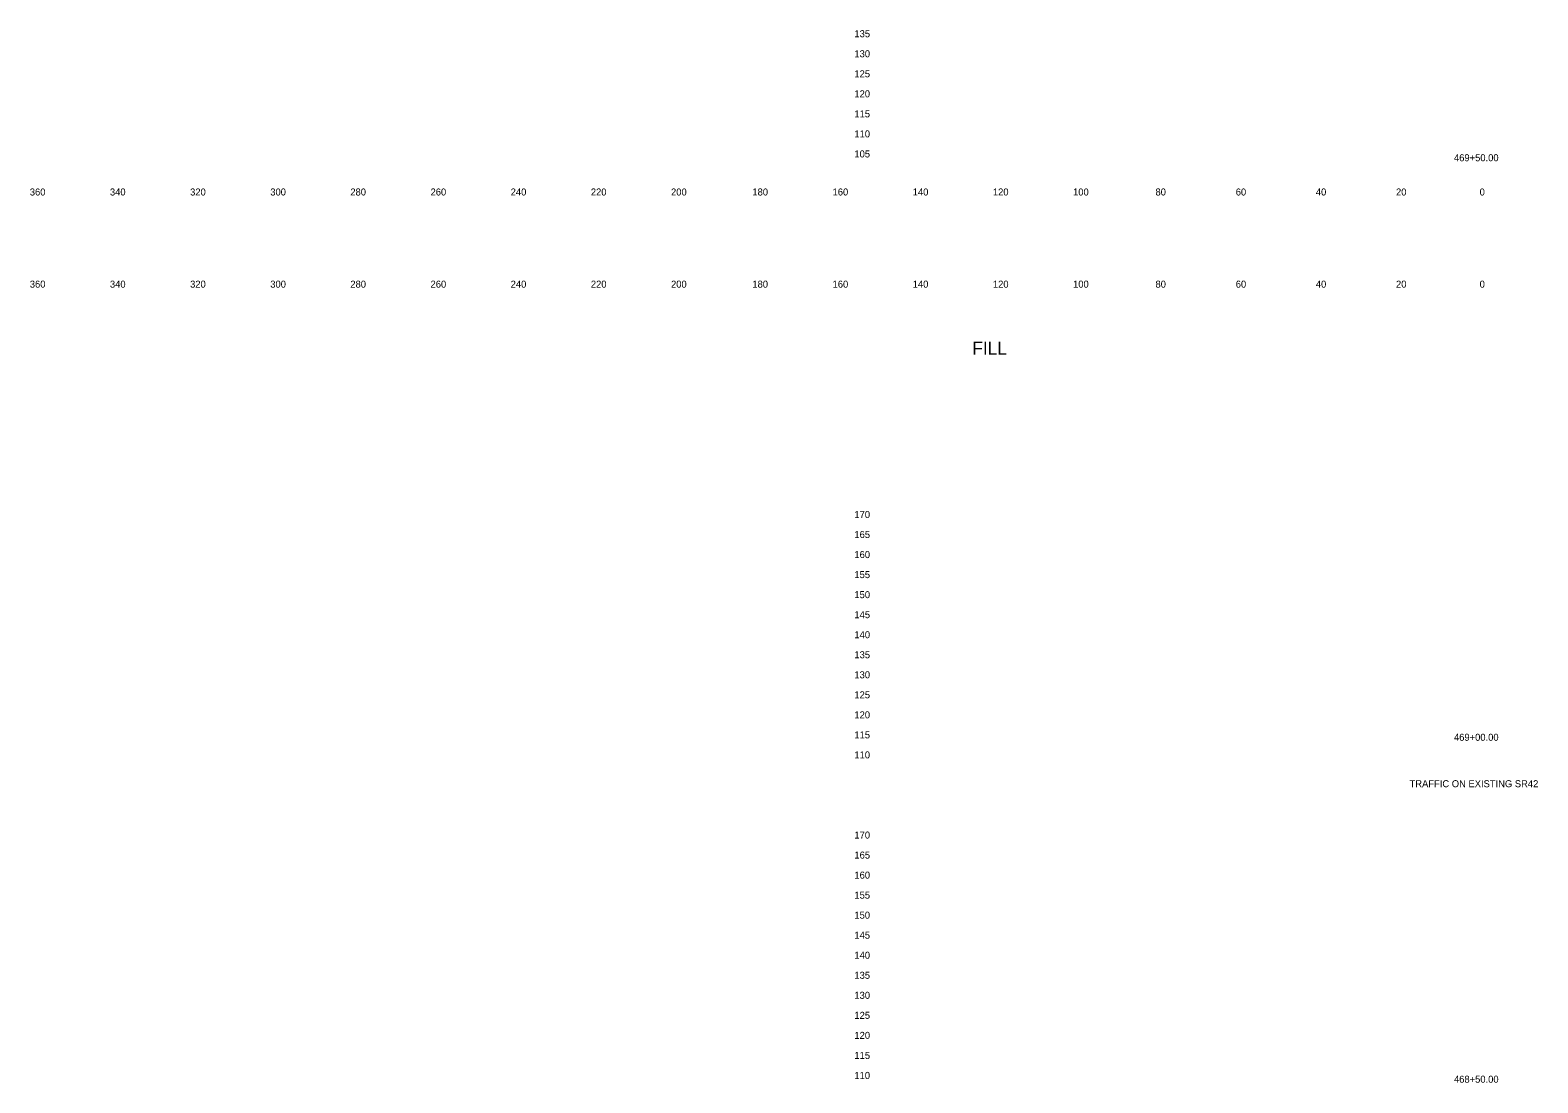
# Model space of a CAD drawing. Extents: x 21281 to 22024, y 6472 to 15198.
# Drawn here: x 21280.5 to 21656.6, y 9473.9 to 9736.6 of the extents above; entities that cross this region are included whole.
import ezdxf

# ---------------------------------------------------------------- set-up
doc = ezdxf.new("R2010")
doc.units = 0
for name, color, linetype in [('XS_SHEET_LABELS_ELEVATION', 7, 'Continuous'), ('XS_SHEET_LABELS_OFFSET', 7, 'Continuous'), ('XS_SHEET_LABELS_STATION', 7, 'Continuous')]:
    doc.layers.add(name, color=color, linetype=linetype)

msp = doc.modelspace()

# ---------------------------------------------------------------- texts
at = {"layer": 'XS_SHEET_LABELS_ELEVATION'}
for s, p in [('  135  ', (21484.84, 9734.84)), ('  130  ', (21484.84, 9729.84)), ('  125  ', (21484.84, 9724.84)), ('  120  ', (21484.84, 9719.84)), ('  115  ', (21484.84, 9714.84)), ('  110  ', (21484.84, 9709.84)), ('  105  ', (21484.84, 9704.84)), ('  170  ', (21484.84, 9614.84)), ('  165  ', (21484.84, 9609.84)), ('  160  ', (21484.84, 9604.84)), ('  155  ', (21484.84, 9599.84)), ('  150  ', (21484.84, 9594.84)), ('  145  ', (21484.84, 9589.84)), ('  140  ', (21484.84, 9584.84)), ('  135  ', (21484.84, 9579.84)), ('  130  ', (21484.84, 9574.84)), ('  125  ', (21484.84, 9569.84)), ('  120  ', (21484.84, 9564.84)), ('  115  ', (21484.84, 9559.84)), ('  110  ', (21484.84, 9554.84)), ('  170  ', (21484.84, 9534.84)), ('  165  ', (21484.84, 9529.84)), ('  160  ', (21484.84, 9524.84)), ('  155  ', (21484.84, 9519.84)), ('  150  ', (21484.84, 9514.84)), ('  145  ', (21484.84, 9509.84)), ('  140  ', (21484.84, 9504.84)), ('  135  ', (21484.84, 9499.84)), ('  130  ', (21484.84, 9494.84)), ('  125  ', (21484.84, 9489.84)), ('  120  ', (21484.84, 9484.84)), ('  115  ', (21484.84, 9479.84)), ('  110  ', (21484.84, 9474.84))]:
    msp.add_text(s, height=1.75, dxfattribs=at).set_placement(p)
at = {"layer": 'XS_SHEET_LABELS_OFFSET'}
for s, height, p in [('  360  ', 1.75, (21279.14, 9695.34)), ('  340  ', 1.75, (21299.13, 9695.34)), ('  320  ', 1.75, (21319.13, 9695.34)), ('  300  ', 1.75, (21339.13, 9695.34)), ('  280  ', 1.75, (21359.1, 9695.34)), ('  260  ', 1.75, (21379.11, 9695.34)), ('  240  ', 1.75, (21399.1, 9695.34)), ('  220  ', 1.75, (21419.1, 9695.34)), ('  200  ', 1.75, (21439.1, 9695.34)), ('  180  ', 1.75, (21459.39, 9695.34)), ('  160  ', 1.75, (21479.4, 9695.34)), ('  140  ', 1.75, (21499.39, 9695.34)), ('  120  ', 1.75, (21519.39, 9695.34)), ('  100  ', 1.75, (21539.39, 9695.34)), ('  80  ', 1.75, (21559.95, 9695.34)), ('  60  ', 1.75, (21579.97, 9695.34)), ('  40  ', 1.75, (21599.95, 9695.34)), ('  20  ', 1.75, (21619.95, 9695.34)), ('  0  ', 1.75, (21640.81, 9695.34)), ('  0  ', 1.75, (21640.81, 9695.34)), ('  360  ', 1.75, (21279.14, 9672.34)), ('  340  ', 1.75, (21299.13, 9672.34)), ('  320  ', 1.75, (21319.13, 9672.34)), ('  300  ', 1.75, (21339.13, 9672.34)), ('  280  ', 1.75, (21359.1, 9672.34)), ('  260  ', 1.75, (21379.11, 9672.34)), ('  240  ', 1.75, (21399.1, 9672.34)), ('  220  ', 1.75, (21419.1, 9672.34)), ('  200  ', 1.75, (21439.1, 9672.34)), ('  180  ', 1.75, (21459.39, 9672.34)), ('  160  ', 1.75, (21479.4, 9672.34)), ('  140  ', 1.75, (21499.39, 9672.34)), ('  120  ', 1.75, (21519.39, 9672.34)), ('  100  ', 1.75, (21539.39, 9672.34)), ('  80  ', 1.75, (21559.95, 9672.34)), ('  60  ', 1.75, (21579.97, 9672.34)), ('  40  ', 1.75, (21599.95, 9672.34)), ('  20  ', 1.75, (21619.95, 9672.34)), ('  0  ', 1.75, (21640.81, 9672.34)), ('  0  ', 1.75, (21640.81, 9672.34)), ('FILL', 3.222, (21515.57, 9655.62))]:
    msp.add_text(s, height=height, dxfattribs=at).set_placement(p)
at = {"layer": 'XS_SHEET_LABELS_STATION'}
for s, p in [('  469+50.00  ', (21634.41, 9703.89)), ('  469+00.00  ', (21634.41, 9559.24)), ('  469+00.00  ', (21634.41, 9559.24)), ('  469+00.00  ', (21634.41, 9559.24)), ('TRAFFIC ON EXISTING SR42', (21624.63, 9547.65)), ('  468+50.00  ', (21634.41, 9473.89))]:
    msp.add_text(s, height=1.75, dxfattribs=at).set_placement(p)

doc.saveas('drawing.dxf')
